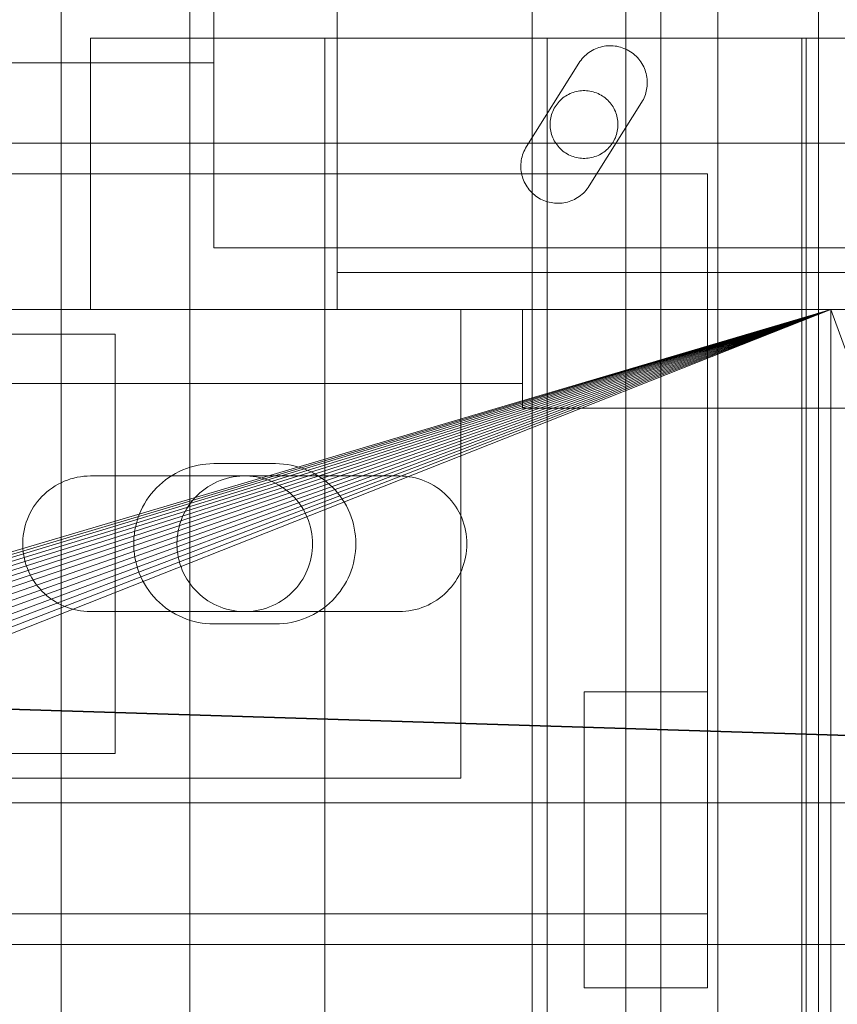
# Model space of a CAD drawing. Header units: millimetres. Extents: x -3490 to 61924, y -72580 to 6847.
# Tile 570 of 656: x 24284 to 24351, y -18266 to -18186. Entities that reach past the tile are written whole.
import ezdxf

# ---------------------------------------------------------------- set-up
doc = ezdxf.new("R2010")
doc.units = ezdxf.units.MM
for name, color, linetype, lineweight in [('superior_briquetadora', 7, 'Continuous', 0), ('superior_C02', 7, 'Continuous', 0), ('superior_C05', 7, 'Continuous', 0)]:
    doc.layers.add(name, color=color, linetype=linetype, lineweight=lineweight)

msp = doc.modelspace()

# ---------------------------------------------------------------- linework, layer by layer
at = {"layer": 'superior_briquetadora'}
for p, q in [((24349.067, -18160), (24349.067, -18396)), ((24290.067, -18188), (24291.234, -18188)), ((24290.067, -18188), (24290.067, -18210)), ((24291.234, -18188), (24294.717, -18188)), ((24294.717, -18188), (24300.465, -18188)), ((24300.465, -18188), (24308.395, -18188)), ((24308.395, -18188), (24318.39, -18188)), ((24309.067, -18430), (24309.067, -18188)), ((24309.959, -18188), (24309.067, -18188)), ((24312.456, -18188), (24309.959, -18188)), ((24316.065, -18188), (24312.456, -18188)), ((24320.07, -18188), (24316.065, -18188)), ((24318.39, -18188), (24330.306, -18188)), ((24323.679, -18188), (24320.07, -18188)), ((24326.176, -18188), (24323.679, -18188)), ((24327.067, -18188), (24326.176, -18188)), ((24327.067, -18430), (24327.067, -18188)), ((24330.306, -18188), (24343.968, -18188)), ((24343.968, -18188), (24359.177, -18188)), ((24347.729, -18430), (24347.729, -18188)), ((24348.621, -18188), (24347.729, -18188)), ((24348.067, -18188), (24348.067, -18430)), ((24349.804, -18188), (24348.067, -18188)), ((24351.118, -18188), (24348.621, -18188)), ((24354.955, -18188), (24349.804, -18188)), ((23870.067, -18210), (24350.067, -18210)), ((23870.067, -18210), (25830.067, -18210)), ((24052.224, -18298.106), (24350.067, -18210)), ((24054.359, -18298.423), (24350.067, -18210)), ((24350.067, -18210), (24056.454, -18298.947)), ((24350.067, -18210), (24058.487, -18299.675)), ((24350.067, -18210), (24060.438, -18300.598)), ((24350.067, -18210), (24062.29, -18301.708)), ((24350.067, -18210), (24064.024, -18302.994)), ((24350.067, -18210), (24065.624, -18304.444)), ((24350.067, -18210), (24067.074, -18306.043)), ((24350.067, -18210), (24068.36, -18307.777)), ((24350.067, -18210), (24069.47, -18309.629)), ((24350.067, -18210), (24070.393, -18311.581)), ((24350.067, -18210), (24071.12, -18313.614)), ((24350.067, -18210), (24071.645, -18315.708)), ((24350.067, -18210), (24071.962, -18317.844)), ((24350.067, -18210), (24072.067, -18320)), ((24350.067, -18210), (24150.067, -18210)), ((24670.067, -18210), (24230.067, -18210)), ((25470.067, -18210), (24230.067, -18210)), ((24350.067, -18210), (24230.067, -18210)), ((25470.067, -18210), (24243.401, -18210)), ((25746.067, -18210), (24243.401, -18210)), ((24290.067, -18210), (24291.234, -18210)), ((24291.234, -18210), (24294.717, -18210)), ((24294.717, -18210), (24300.465, -18210)), ((24300.465, -18210), (24308.395, -18210)), ((24308.395, -18210), (24318.39, -18210)), ((24318.39, -18210), (24330.306, -18210)), ((24330.306, -18210), (24343.968, -18210)), ((24343.968, -18210), (24359.177, -18210)), ((24350.067, -18210), (24670.067, -18210)), ((24350.067, -18210), (24634.558, -18210)), ((24350.067, -18210), (24632.629, -18210)), ((24350.067, -18210), (24630.964, -18210)), ((24350.067, -18210), (24629.579, -18210)), ((24628.488, -18210), (24350.067, -18210)), ((24350.067, -18210), (24430.067, -18210)), ((24350.067, -18430), (24350.067, -18210)), ((24350.067, -18210), (24430.067, -18430))]:
    msp.add_line(p, q, dxfattribs=at)
at = {"layer": 'superior_C02'}
for p, q in [((24287.683, -17550), (24287.683, -18450)), ((24298.114, -18450), (24298.114, -17550)), ((24325.865, -18450), (24325.865, -17550)), ((24336.296, -17550), (24336.296, -18450)), ((24333.453, -17700), (24333.453, -18300)), ((24340.905, -18300), (24340.905, -17700)), ((24524.933, -18250), (23830.921, -18228.298)), ((23832.7, -18228.298), (24526.711, -18250)), ((24634.01, -18250), (15575.415, -18250)), ((15576.913, -18250), (24635.508, -18250))]:
    msp.add_line(p, q, dxfattribs=at)
at = {"layer": 'superior_C05'}
for p, q in [((24300.067, -18205), (24300.067, -17755)), ((24310.067, -18210), (24310.067, -18185)), ((24310.067, -18188), (24310.067, -18185)), ((24310.067, -18188), (24310.067, -18207)), ((24310.067, -18188), (26690.067, -18188)), ((24310.067, -18188), (24310.067, -18205)), ((24330.983, -18188.866), (24330.848, -18188.929)), ((24331.121, -18188.809), (24330.983, -18188.866)), ((24331.261, -18188.759), (24331.121, -18188.809)), ((24331.404, -18188.717), (24331.261, -18188.759)), ((24331.548, -18188.681), (24331.404, -18188.717)), ((24331.694, -18188.653), (24331.548, -18188.681)), ((24331.842, -18188.632), (24331.694, -18188.653)), ((24331.99, -18188.618), (24331.842, -18188.632)), ((24332.139, -18188.612), (24331.99, -18188.618)), ((24332.288, -18188.613), (24332.139, -18188.612)), ((24332.437, -18188.621), (24332.288, -18188.613)), ((24332.585, -18188.637), (24332.437, -18188.621)), ((24332.732, -18188.66), (24332.585, -18188.637)), ((24332.878, -18188.69), (24332.732, -18188.66)), ((24333.022, -18188.728), (24332.878, -18188.69)), ((24333.164, -18188.773), (24333.022, -18188.728)), ((24333.303, -18188.824), (24333.164, -18188.773)), ((24333.44, -18188.883), (24333.303, -18188.824)), ((24329.915, -18189.658), (24329.821, -18189.773)), ((24330.015, -18189.547), (24329.915, -18189.658)), ((24330.12, -18189.442), (24330.015, -18189.547)), ((24330.23, -18189.342), (24330.12, -18189.442)), ((24330.345, -18189.247), (24330.23, -18189.342)), ((24330.465, -18189.158), (24330.345, -18189.247)), ((24330.589, -18189.076), (24330.465, -18189.158)), ((24330.717, -18188.999), (24330.589, -18189.076)), ((24330.848, -18188.929), (24330.717, -18188.999)), ((24333.574, -18188.948), (24333.44, -18188.883)), ((24333.705, -18189.02), (24333.574, -18188.948)), ((24333.831, -18189.098), (24333.705, -18189.02)), ((24333.954, -18189.183), (24333.831, -18189.098)), ((24334.072, -18189.273), (24333.954, -18189.183)), ((24334.186, -18189.369), (24334.072, -18189.273)), ((24334.295, -18189.471), (24334.186, -18189.369)), ((24334.398, -18189.578), (24334.295, -18189.471)), ((24334.497, -18189.69), (24334.398, -18189.578)), ((24284.587, -18190), (24283.026, -18190)), ((24284.076, -18190), (24285.861, -18190)), ((24286.063, -18190), (24284.587, -18190)), ((24285.861, -18190), (24287.557, -18190)), ((24287.449, -18190), (24286.063, -18190)), ((24288.742, -18190), (24287.449, -18190)), ((24287.557, -18190), (24289.159, -18190)), ((24289.939, -18190), (24288.742, -18190)), ((24289.159, -18190), (24290.664, -18190)), ((24291.037, -18190), (24289.939, -18190)), ((24290.664, -18190), (24292.069, -18190)), ((24292.033, -18190), (24291.037, -18190)), ((24292.925, -18190), (24292.033, -18190)), ((24292.069, -18190), (24293.369, -18190)), ((24293.71, -18190), (24292.925, -18190)), ((24293.369, -18190), (24294.561, -18190)), ((24294.387, -18190), (24293.71, -18190)), ((24294.953, -18190), (24294.387, -18190)), ((24294.561, -18190), (24295.643, -18190)), ((24295.408, -18190), (24294.953, -18190)), ((24295.75, -18190), (24295.408, -18190)), ((24295.643, -18190), (24296.611, -18190)), ((24295.979, -18190), (24295.75, -18190)), ((24296.093, -18190), (24295.979, -18190)), ((24296.611, -18190), (24297.464, -18190)), ((24297.464, -18190), (24298.199, -18190)), ((24298.199, -18190), (24298.814, -18190)), ((24298.814, -18190), (24299.308, -18190)), ((24299.308, -18190), (24299.679, -18190)), ((24299.679, -18190), (24299.928, -18190)), ((24299.928, -18190), (24300.052, -18190)), ((24325.401, -18196.795), (24329.651, -18190.017)), ((24329.651, -18190.017), (24329.733, -18189.893)), ((24329.821, -18189.773), (24329.733, -18189.893)), ((24334.589, -18189.807), (24334.497, -18189.69)), ((24334.676, -18189.928), (24334.589, -18189.807)), ((24334.756, -18190.053), (24334.676, -18189.928)), ((24334.83, -18190.182), (24334.756, -18190.053)), ((24334.898, -18190.315), (24334.83, -18190.182)), ((24334.959, -18190.451), (24334.898, -18190.315)), ((24335.013, -18190.589), (24334.959, -18190.451)), ((24335.06, -18190.731), (24335.013, -18190.589)), ((24335.1, -18190.874), (24335.06, -18190.731)), ((24335.133, -18191.019), (24335.1, -18190.874)), ((24335.159, -18191.166), (24335.133, -18191.019)), ((24335.178, -18191.314), (24335.159, -18191.166)), ((24335.14, -18192.168), (24335.163, -18192.03)), ((24335.163, -18192.03), (24335.179, -18191.891)), ((24335.189, -18191.462), (24335.178, -18191.314)), ((24335.179, -18191.891), (24335.189, -18191.751)), ((24335.192, -18191.611), (24335.189, -18191.462)), ((24335.192, -18191.611), (24335.189, -18191.751)), ((24328.353, -18192.85), (24328.248, -18192.938)), ((24328.462, -18192.767), (24328.353, -18192.85)), ((24328.575, -18192.69), (24328.462, -18192.767)), ((24328.692, -18192.618), (24328.575, -18192.69)), ((24328.813, -18192.553), (24328.692, -18192.618)), ((24328.936, -18192.493), (24328.813, -18192.553)), ((24329.063, -18192.44), (24328.936, -18192.493)), ((24329.192, -18192.393), (24329.063, -18192.44)), ((24329.323, -18192.353), (24329.192, -18192.393)), ((24329.456, -18192.319), (24329.323, -18192.353)), ((24329.59, -18192.292), (24329.456, -18192.319)), ((24329.726, -18192.271), (24329.59, -18192.292)), ((24329.862, -18192.258), (24329.726, -18192.271)), ((24329.999, -18192.251), (24329.862, -18192.258)), ((24330.136, -18192.251), (24329.999, -18192.251)), ((24330.273, -18192.258), (24330.136, -18192.251)), ((24330.409, -18192.271), (24330.273, -18192.258)), ((24330.545, -18192.292), (24330.409, -18192.271)), ((24330.679, -18192.319), (24330.545, -18192.292)), ((24330.812, -18192.353), (24330.679, -18192.319)), ((24330.943, -18192.393), (24330.812, -18192.353)), ((24331.072, -18192.44), (24330.943, -18192.393)), ((24331.199, -18192.493), (24331.072, -18192.44)), ((24331.322, -18192.553), (24331.199, -18192.493)), ((24331.442, -18192.618), (24331.322, -18192.553)), ((24331.559, -18192.69), (24331.442, -18192.618)), ((24331.673, -18192.767), (24331.559, -18192.69)), ((24331.782, -18192.85), (24331.673, -18192.767)), ((24331.887, -18192.938), (24331.782, -18192.85)), ((24334.872, -18192.961), (24334.932, -18192.835)), ((24334.932, -18192.835), (24334.986, -18192.705)), ((24334.986, -18192.705), (24335.034, -18192.574)), ((24335.034, -18192.574), (24335.076, -18192.44)), ((24335.076, -18192.44), (24335.111, -18192.305)), ((24335.111, -18192.305), (24335.14, -18192.168)), ((24327.721, -18193.566), (24327.652, -18193.685)), ((24327.795, -18193.451), (24327.721, -18193.566)), ((24327.875, -18193.34), (24327.795, -18193.451)), ((24327.961, -18193.232), (24327.875, -18193.34)), ((24328.052, -18193.13), (24327.961, -18193.232)), ((24328.147, -18193.031), (24328.052, -18193.13)), ((24328.248, -18192.938), (24328.147, -18193.031)), ((24330.484, -18199.983), (24334.734, -18193.205)), ((24331.988, -18193.031), (24331.887, -18192.938)), ((24332.083, -18193.13), (24331.988, -18193.031)), ((24332.174, -18193.232), (24332.083, -18193.13)), ((24332.26, -18193.34), (24332.174, -18193.232)), ((24332.34, -18193.451), (24332.26, -18193.34)), ((24332.414, -18193.566), (24332.34, -18193.451)), ((24332.483, -18193.685), (24332.414, -18193.566)), ((24334.734, -18193.205), (24334.806, -18193.085)), ((24334.806, -18193.085), (24334.872, -18192.961)), ((24327.372, -18194.455), (24327.348, -18194.59)), ((24327.403, -18194.321), (24327.372, -18194.455)), ((24327.44, -18194.189), (24327.403, -18194.321)), ((24327.483, -18194.059), (24327.44, -18194.189)), ((24327.533, -18193.932), (24327.483, -18194.059)), ((24327.59, -18193.807), (24327.533, -18193.932)), ((24327.652, -18193.685), (24327.59, -18193.807)), ((24332.545, -18193.807), (24332.483, -18193.685)), ((24332.602, -18193.932), (24332.545, -18193.807)), ((24332.652, -18194.059), (24332.602, -18193.932)), ((24332.695, -18194.189), (24332.652, -18194.059)), ((24332.732, -18194.321), (24332.695, -18194.189)), ((24332.763, -18194.455), (24332.732, -18194.321)), ((24332.787, -18194.59), (24332.763, -18194.455)), ((24327.321, -18194.863), (24327.317, -18195)), ((24327.317, -18195), (24327.321, -18195.137)), ((24327.331, -18194.726), (24327.321, -18194.863)), ((24327.321, -18195.137), (24327.331, -18195.274)), ((24327.348, -18194.59), (24327.331, -18194.726)), ((24332.804, -18194.726), (24332.787, -18194.59)), ((24332.814, -18194.863), (24332.804, -18194.726)), ((24332.804, -18195.274), (24332.814, -18195.137)), ((24332.817, -18195), (24332.814, -18194.863)), ((24332.817, -18195), (24332.814, -18195.137)), ((24327.331, -18195.274), (24327.348, -18195.41)), ((24327.348, -18195.41), (24327.372, -18195.545)), ((24327.372, -18195.545), (24327.403, -18195.679)), ((24327.403, -18195.679), (24327.44, -18195.811)), ((24327.44, -18195.811), (24327.483, -18195.941)), ((24327.483, -18195.941), (24327.533, -18196.068)), ((24332.602, -18196.068), (24332.652, -18195.941)), ((24332.652, -18195.941), (24332.695, -18195.811)), ((24332.695, -18195.811), (24332.732, -18195.679)), ((24332.732, -18195.679), (24332.763, -18195.545)), ((24332.763, -18195.545), (24332.787, -18195.41)), ((24332.787, -18195.41), (24332.804, -18195.274)), ((24135.067, -18196.5), (24365.067, -18196.5)), ((24325.401, -18196.795), (24325.325, -18196.924)), ((24327.533, -18196.068), (24327.59, -18196.193)), ((24327.59, -18196.193), (24327.652, -18196.315)), ((24327.652, -18196.315), (24327.721, -18196.434)), ((24327.721, -18196.434), (24327.795, -18196.549)), ((24327.795, -18196.549), (24327.875, -18196.66)), ((24327.875, -18196.66), (24327.961, -18196.768)), ((24327.961, -18196.768), (24328.052, -18196.87)), ((24332.083, -18196.87), (24332.174, -18196.768)), ((24332.174, -18196.768), (24332.26, -18196.66)), ((24332.26, -18196.66), (24332.34, -18196.549)), ((24332.34, -18196.549), (24332.414, -18196.434)), ((24332.414, -18196.434), (24332.483, -18196.315)), ((24332.483, -18196.315), (24332.545, -18196.193)), ((24332.545, -18196.193), (24332.602, -18196.068)), ((24325.044, -18197.615), (24325.009, -18197.761)), ((24325.086, -18197.472), (24325.044, -18197.615)), ((24325.135, -18197.33), (24325.086, -18197.472)), ((24325.192, -18197.192), (24325.135, -18197.33)), ((24325.255, -18197.056), (24325.192, -18197.192)), ((24325.325, -18196.924), (24325.255, -18197.056)), ((24328.052, -18196.87), (24328.147, -18196.969)), ((24328.147, -18196.969), (24328.248, -18197.062)), ((24328.248, -18197.062), (24328.353, -18197.15)), ((24328.353, -18197.15), (24328.462, -18197.233)), ((24328.462, -18197.233), (24328.575, -18197.31)), ((24328.575, -18197.31), (24328.692, -18197.382)), ((24328.692, -18197.382), (24328.813, -18197.447)), ((24328.813, -18197.447), (24328.936, -18197.507)), ((24328.936, -18197.507), (24329.063, -18197.56)), ((24329.063, -18197.56), (24329.192, -18197.607)), ((24329.192, -18197.607), (24329.323, -18197.647)), ((24329.323, -18197.647), (24329.456, -18197.681)), ((24330.679, -18197.681), (24330.812, -18197.647)), ((24330.812, -18197.647), (24330.943, -18197.607)), ((24330.943, -18197.607), (24331.072, -18197.56)), ((24331.072, -18197.56), (24331.199, -18197.507)), ((24331.199, -18197.507), (24331.322, -18197.447)), ((24331.322, -18197.447), (24331.442, -18197.382)), ((24331.442, -18197.382), (24331.559, -18197.31)), ((24331.559, -18197.31), (24331.673, -18197.233)), ((24331.673, -18197.233), (24331.782, -18197.15)), ((24331.782, -18197.15), (24331.887, -18197.062)), ((24331.887, -18197.062), (24331.988, -18196.969)), ((24331.988, -18196.969), (24332.083, -18196.87)), ((24324.948, -18198.205), (24324.943, -18198.354)), ((24324.943, -18198.354), (24324.945, -18198.504)), ((24324.961, -18198.056), (24324.948, -18198.205)), ((24324.981, -18197.908), (24324.961, -18198.056)), ((24325.009, -18197.761), (24324.981, -18197.908)), ((24329.456, -18197.681), (24329.59, -18197.708)), ((24329.59, -18197.708), (24329.726, -18197.729)), ((24329.726, -18197.729), (24329.862, -18197.742)), ((24329.862, -18197.742), (24329.999, -18197.749)), ((24329.999, -18197.749), (24330.136, -18197.749)), ((24330.136, -18197.749), (24330.273, -18197.742)), ((24330.273, -18197.742), (24330.409, -18197.729)), ((24330.409, -18197.729), (24330.545, -18197.708)), ((24330.545, -18197.708), (24330.679, -18197.681)), ((24160.067, -18199), (24340.067, -18199)), ((24324.945, -18198.504), (24324.954, -18198.653)), ((24324.954, -18198.653), (24324.971, -18198.802)), ((24324.971, -18198.802), (24324.995, -18198.949)), ((24324.995, -18198.949), (24325.027, -18199.096)), ((24325.027, -18199.096), (24325.066, -18199.24)), ((24325.066, -18199.24), (24325.112, -18199.382)), ((24340.067, -18199), (24340.067, -18259)), ((24325.112, -18199.382), (24325.165, -18199.522)), ((24325.165, -18199.522), (24325.225, -18199.659)), ((24325.225, -18199.659), (24325.292, -18199.793)), ((24325.292, -18199.793), (24325.365, -18199.924)), ((24325.365, -18199.924), (24325.445, -18200.05)), ((24330.402, -18200.107), (24330.484, -18199.983)), ((24325.445, -18200.05), (24325.53, -18200.173)), ((24325.53, -18200.173), (24325.622, -18200.291)), ((24325.622, -18200.291), (24325.72, -18200.404)), ((24325.72, -18200.404), (24325.823, -18200.512)), ((24325.823, -18200.512), (24325.932, -18200.615)), ((24325.932, -18200.615), (24326.045, -18200.713)), ((24326.045, -18200.713), (24326.163, -18200.804)), ((24326.163, -18200.804), (24326.286, -18200.89)), ((24329.541, -18200.928), (24329.666, -18200.845)), ((24329.666, -18200.845), (24329.786, -18200.756)), ((24329.786, -18200.756), (24329.902, -18200.661)), ((24329.902, -18200.661), (24330.012, -18200.56)), ((24330.012, -18200.56), (24330.118, -18200.455)), ((24330.118, -18200.455), (24330.218, -18200.344)), ((24330.218, -18200.344), (24330.313, -18200.228)), ((24330.313, -18200.228), (24330.402, -18200.107)), ((24326.286, -18200.89), (24326.413, -18200.969)), ((24326.413, -18200.969), (24326.543, -18201.043)), ((24326.543, -18201.043), (24326.677, -18201.109)), ((24326.677, -18201.109), (24326.814, -18201.169)), ((24326.814, -18201.169), (24326.954, -18201.221)), ((24326.954, -18201.221), (24327.097, -18201.267)), ((24327.097, -18201.267), (24327.241, -18201.306)), ((24327.241, -18201.306), (24327.388, -18201.337)), ((24327.388, -18201.337), (24327.535, -18201.361)), ((24327.535, -18201.361), (24327.684, -18201.378)), ((24327.684, -18201.378), (24327.833, -18201.387)), ((24327.833, -18201.387), (24327.983, -18201.389)), ((24327.983, -18201.389), (24328.132, -18201.383)), ((24328.132, -18201.383), (24328.281, -18201.37)), ((24328.281, -18201.37), (24328.429, -18201.349)), ((24328.429, -18201.349), (24328.576, -18201.321)), ((24328.576, -18201.321), (24328.722, -18201.286)), ((24328.722, -18201.286), (24328.865, -18201.243)), ((24328.865, -18201.243), (24329.006, -18201.194)), ((24329.006, -18201.194), (24329.145, -18201.137)), ((24329.145, -18201.137), (24329.28, -18201.074)), ((24329.28, -18201.074), (24329.412, -18201.004)), ((24329.412, -18201.004), (24329.541, -18200.928)), ((24300.067, -18205), (26700.067, -18205)), ((24300.067, -18205), (24899.317, -18205)), ((24310.067, -18205), (26690.067, -18205)), ((24310.067, -18207), (26690.067, -18207)), ((24180.067, -18210), (24320.067, -18210)), ((24250.067, -18210), (24325.067, -18210)), ((24310.067, -18210), (26690.067, -18210)), ((24320.067, -18248), (24320.067, -18210)), ((24325.067, -18218), (24325.067, -18210)), ((24325.067, -18210), (24385.067, -18210)), ((24325.067, -18210), (24325.067, -18216)), ((24271.971, -18212), (24292.067, -18212)), ((24292.067, -18212), (24280.067, -18212)), ((24292.067, -18212), (24292.067, -18246)), ((24250.067, -18216), (24325.067, -18216)), ((24325.067, -18218), (24385.067, -18218)), ((24297.247, -18223.144), (24296.959, -18223.292)), ((24297.543, -18223.01), (24297.247, -18223.144)), ((24297.844, -18222.892), (24297.543, -18223.01)), ((24298.152, -18222.789), (24297.844, -18222.892)), ((24298.464, -18222.701), (24298.152, -18222.789)), ((24298.78, -18222.629), (24298.464, -18222.701)), ((24299.099, -18222.573), (24298.78, -18222.629)), ((24299.42, -18222.532), (24299.099, -18222.573)), ((24299.743, -18222.508), (24299.42, -18222.532)), ((24300.067, -18222.5), (24299.743, -18222.508)), ((24300.067, -18222.5), (24305.067, -18222.5)), ((24305.067, -18222.5), (24305.386, -18222.508)), ((24305.705, -18222.531), (24305.386, -18222.508)), ((24306.021, -18222.57), (24305.705, -18222.531)), ((24306.336, -18222.625), (24306.021, -18222.57)), ((24306.647, -18222.695), (24306.336, -18222.625)), ((24306.954, -18222.78), (24306.647, -18222.695)), ((24307.257, -18222.88), (24306.954, -18222.78)), ((24307.555, -18222.995), (24307.257, -18222.88)), ((24307.847, -18223.124), (24307.555, -18222.995)), ((24308.132, -18223.268), (24307.847, -18223.124)), ((24287.681, -18224.045), (24287.931, -18223.932)), ((24287.931, -18223.932), (24288.186, -18223.832)), ((24288.186, -18223.832), (24288.446, -18223.744)), ((24288.446, -18223.744), (24288.71, -18223.67)), ((24288.71, -18223.67), (24288.978, -18223.609)), ((24288.978, -18223.609), (24289.248, -18223.561)), ((24289.248, -18223.561), (24289.52, -18223.527)), ((24289.52, -18223.527), (24289.793, -18223.507)), ((24289.793, -18223.507), (24290.067, -18223.5)), ((24290.067, -18223.5), (24315.067, -18223.5)), ((24296.143, -18223.819), (24295.889, -18224.021)), ((24296.406, -18223.629), (24296.143, -18223.819)), ((24296.678, -18223.454), (24296.406, -18223.629)), ((24296.959, -18223.292), (24296.678, -18223.454)), ((24300.058, -18224.106), (24300.305, -18223.987)), ((24300.305, -18223.987), (24300.558, -18223.88)), ((24300.558, -18223.88), (24300.816, -18223.786)), ((24300.816, -18223.786), (24301.078, -18223.706)), ((24301.078, -18223.706), (24301.344, -18223.638)), ((24301.344, -18223.638), (24301.612, -18223.584)), ((24301.612, -18223.584), (24301.884, -18223.543)), ((24301.884, -18223.543), (24302.156, -18223.515)), ((24302.156, -18223.515), (24302.43, -18223.502)), ((24302.43, -18223.502), (24302.705, -18223.502)), ((24302.705, -18223.502), (24302.979, -18223.515)), ((24302.979, -18223.515), (24303.251, -18223.543)), ((24303.251, -18223.543), (24303.523, -18223.584)), ((24303.523, -18223.584), (24303.791, -18223.638)), ((24303.791, -18223.638), (24304.057, -18223.706)), ((24304.057, -18223.706), (24304.319, -18223.786)), ((24304.319, -18223.786), (24304.577, -18223.88)), ((24304.577, -18223.88), (24304.83, -18223.987)), ((24304.83, -18223.987), (24305.077, -18224.106)), ((24308.409, -18223.425), (24308.132, -18223.268)), ((24308.679, -18223.595), (24308.409, -18223.425)), ((24308.94, -18223.779), (24308.679, -18223.595)), ((24309.191, -18223.975), (24308.94, -18223.779)), ((24309.433, -18224.184), (24309.191, -18223.975)), ((24315.067, -18223.5), (24315.337, -18223.507)), ((24315.337, -18223.507), (24315.607, -18223.526)), ((24315.607, -18223.526), (24315.875, -18223.56)), ((24315.875, -18223.56), (24316.14, -18223.606)), ((24316.14, -18223.606), (24316.404, -18223.665)), ((24316.404, -18223.665), (24316.664, -18223.737)), ((24316.664, -18223.737), (24316.92, -18223.822)), ((24316.92, -18223.822), (24317.172, -18223.919)), ((24317.172, -18223.919), (24317.419, -18224.028)), ((24286.327, -18224.968), (24286.532, -18224.787)), ((24286.532, -18224.787), (24286.747, -18224.616)), ((24286.747, -18224.616), (24286.969, -18224.456)), ((24286.969, -18224.456), (24287.2, -18224.307)), ((24287.2, -18224.307), (24287.437, -18224.17)), ((24287.437, -18224.17), (24287.681, -18224.045)), ((24295.194, -18224.699), (24294.986, -18224.947)), ((24295.414, -18224.461), (24295.194, -18224.699)), ((24295.646, -18224.235), (24295.414, -18224.461)), ((24295.889, -18224.021), (24295.646, -18224.235)), ((24298.928, -18224.876), (24299.138, -18224.7)), ((24299.138, -18224.7), (24299.357, -18224.534)), ((24299.357, -18224.534), (24299.583, -18224.38)), ((24299.583, -18224.38), (24299.817, -18224.237)), ((24299.817, -18224.237), (24300.058, -18224.106)), ((24305.077, -18224.106), (24305.317, -18224.237)), ((24305.317, -18224.237), (24305.551, -18224.38)), ((24305.551, -18224.38), (24305.778, -18224.534)), ((24305.778, -18224.534), (24305.997, -18224.7)), ((24305.997, -18224.7), (24306.207, -18224.876)), ((24309.664, -18224.404), (24309.433, -18224.184)), ((24309.884, -18224.635), (24309.664, -18224.404)), ((24310.092, -18224.876), (24309.884, -18224.635)), ((24317.419, -18224.028), (24317.66, -18224.149)), ((24317.66, -18224.149), (24317.895, -18224.282)), ((24317.895, -18224.282), (24318.123, -18224.427)), ((24318.123, -18224.427), (24318.344, -18224.582)), ((24318.344, -18224.582), (24318.557, -18224.748)), ((24318.557, -18224.748), (24318.761, -18224.925)), ((24285.602, -18225.789), (24285.767, -18225.571)), ((24285.767, -18225.571), (24285.944, -18225.361)), ((24285.944, -18225.361), (24286.13, -18225.16)), ((24286.13, -18225.16), (24286.327, -18224.968)), ((24294.607, -18225.473), (24294.438, -18225.75)), ((24294.79, -18225.206), (24294.607, -18225.473)), ((24294.986, -18224.947), (24294.79, -18225.206)), ((24298.183, -18225.679), (24298.354, -18225.465)), ((24298.354, -18225.465), (24298.536, -18225.259)), ((24298.536, -18225.259), (24298.727, -18225.063)), ((24298.727, -18225.063), (24298.928, -18224.876)), ((24306.207, -18224.876), (24306.408, -18225.063)), ((24306.408, -18225.063), (24306.599, -18225.259)), ((24306.599, -18225.259), (24306.781, -18225.465)), ((24306.781, -18225.465), (24306.952, -18225.679)), ((24310.288, -18225.128), (24310.092, -18224.876)), ((24310.472, -18225.389), (24310.288, -18225.128)), ((24310.643, -18225.658), (24310.472, -18225.389)), ((24318.761, -18224.925), (24318.957, -18225.111)), ((24318.957, -18225.111), (24319.143, -18225.306)), ((24319.143, -18225.306), (24319.319, -18225.511)), ((24319.319, -18225.511), (24319.485, -18225.724)), ((24285.173, -18226.491), (24285.304, -18226.25)), ((24285.304, -18226.25), (24285.447, -18226.016)), ((24285.447, -18226.016), (24285.602, -18225.789)), ((24294.143, -18226.327), (24294.017, -18226.625)), ((24294.283, -18226.035), (24294.143, -18226.327)), ((24294.438, -18225.75), (24294.283, -18226.035)), ((24297.612, -18226.614), (24297.737, -18226.37)), ((24297.737, -18226.37), (24297.874, -18226.132)), ((24297.874, -18226.132), (24298.023, -18225.902)), ((24298.023, -18225.902), (24298.183, -18225.679)), ((24306.952, -18225.679), (24307.112, -18225.902)), ((24307.112, -18225.902), (24307.261, -18226.132)), ((24307.261, -18226.132), (24307.398, -18226.37)), ((24307.398, -18226.37), (24307.523, -18226.614)), ((24310.8, -18225.936), (24310.643, -18225.658)), ((24310.943, -18226.221), (24310.8, -18225.936)), ((24311.073, -18226.513), (24310.943, -18226.221)), ((24319.485, -18225.724), (24319.641, -18225.944)), ((24319.641, -18225.944), (24319.785, -18226.172)), ((24319.785, -18226.172), (24319.918, -18226.407)), ((24284.854, -18227.248), (24284.948, -18226.991)), ((24284.948, -18226.991), (24285.054, -18226.738)), ((24285.054, -18226.738), (24285.173, -18226.491)), ((24293.906, -18226.93), (24293.81, -18227.24)), ((24294.017, -18226.625), (24293.906, -18226.93)), ((24297.312, -18227.379), (24297.399, -18227.119)), ((24297.399, -18227.119), (24297.499, -18226.864)), ((24297.499, -18226.864), (24297.612, -18226.614)), ((24307.523, -18226.614), (24307.636, -18226.864)), ((24307.636, -18226.864), (24307.736, -18227.119)), ((24307.736, -18227.119), (24307.823, -18227.379)), ((24311.188, -18226.81), (24311.073, -18226.513)), ((24311.288, -18227.113), (24311.188, -18226.81)), ((24311.373, -18227.421), (24311.288, -18227.113)), ((24319.918, -18226.407), (24320.039, -18226.648)), ((24320.039, -18226.648), (24320.149, -18226.895)), ((24320.149, -18226.895), (24320.246, -18227.147)), ((24320.246, -18227.147), (24320.331, -18227.403)), ((24284.651, -18228.045), (24284.705, -18227.776)), ((24284.705, -18227.776), (24284.773, -18227.51)), ((24284.773, -18227.51), (24284.854, -18227.248)), ((24293.666, -18227.871), (24293.618, -18228.192)), ((24293.73, -18227.554), (24293.666, -18227.871)), ((24293.81, -18227.24), (24293.73, -18227.554)), ((24297.129, -18228.18), (24297.177, -18227.91)), ((24297.177, -18227.91), (24297.238, -18227.643)), ((24297.238, -18227.643), (24297.312, -18227.379)), ((24307.823, -18227.379), (24307.897, -18227.643)), ((24307.897, -18227.643), (24307.958, -18227.91)), ((24307.958, -18227.91), (24308.006, -18228.18)), ((24311.443, -18227.732), (24311.373, -18227.421)), ((24311.497, -18228.046), (24311.443, -18227.732)), ((24320.331, -18227.403), (24320.403, -18227.664)), ((24320.403, -18227.664), (24320.462, -18227.927)), ((24320.462, -18227.927), (24320.508, -18228.193)), ((24284.569, -18228.863), (24284.583, -18228.589)), ((24284.583, -18228.589), (24284.61, -18228.316)), ((24284.61, -18228.316), (24284.651, -18228.045)), ((24293.586, -18228.514), (24293.57, -18228.838)), ((24293.618, -18228.192), (24293.586, -18228.514)), ((24297.067, -18229), (24297.074, -18228.726)), ((24297.074, -18228.726), (24297.095, -18228.452)), ((24297.095, -18228.452), (24297.129, -18228.18)), ((24308.006, -18228.18), (24308.04, -18228.452)), ((24308.04, -18228.452), (24308.061, -18228.726)), ((24308.067, -18229), (24308.061, -18228.726)), ((24311.536, -18228.363), (24311.497, -18228.046)), ((24311.56, -18228.681), (24311.536, -18228.363)), ((24311.567, -18229), (24311.56, -18228.681)), ((24320.508, -18228.193), (24320.541, -18228.461)), ((24320.541, -18228.461), (24320.561, -18228.73)), ((24320.567, -18229), (24320.561, -18228.73)), ((24284.569, -18229.137), (24284.569, -18228.863)), ((24284.583, -18229.411), (24284.569, -18229.137)), ((24284.61, -18229.684), (24284.583, -18229.411)), ((24293.57, -18228.838), (24293.57, -18229.162)), ((24293.57, -18229.162), (24293.586, -18229.486)), ((24293.586, -18229.486), (24293.618, -18229.808)), ((24297.074, -18229.274), (24297.067, -18229)), ((24297.095, -18229.548), (24297.074, -18229.274)), ((24297.129, -18229.82), (24297.095, -18229.548)), ((24308.04, -18229.548), (24308.006, -18229.82)), ((24308.061, -18229.274), (24308.04, -18229.548)), ((24308.067, -18229), (24308.061, -18229.274)), ((24311.536, -18229.637), (24311.56, -18229.319)), ((24311.56, -18229.319), (24311.567, -18229)), ((24320.541, -18229.539), (24320.508, -18229.807)), ((24320.561, -18229.27), (24320.541, -18229.539)), ((24320.567, -18229), (24320.561, -18229.27)), ((24284.651, -18229.955), (24284.61, -18229.684)), ((24284.705, -18230.224), (24284.651, -18229.955)), ((24284.773, -18230.49), (24284.705, -18230.224)), ((24293.618, -18229.808), (24293.666, -18230.129)), ((24293.666, -18230.129), (24293.73, -18230.446)), ((24297.177, -18230.09), (24297.129, -18229.82)), ((24297.238, -18230.357), (24297.177, -18230.09)), ((24297.312, -18230.621), (24297.238, -18230.357)), ((24307.897, -18230.357), (24307.823, -18230.621)), ((24307.958, -18230.09), (24307.897, -18230.357)), ((24308.006, -18229.82), (24307.958, -18230.09)), ((24311.373, -18230.579), (24311.443, -18230.268)), ((24311.443, -18230.268), (24311.497, -18229.954)), ((24311.497, -18229.954), (24311.536, -18229.637)), ((24320.403, -18230.336), (24320.331, -18230.597)), ((24320.462, -18230.073), (24320.403, -18230.336)), ((24320.508, -18229.807), (24320.462, -18230.073)), ((24284.854, -18230.752), (24284.773, -18230.49)), ((24284.948, -18231.009), (24284.854, -18230.752)), ((24285.054, -18231.262), (24284.948, -18231.009)), ((24293.73, -18230.446), (24293.81, -18230.76)), ((24293.81, -18230.76), (24293.906, -18231.07)), ((24293.906, -18231.07), (24294.017, -18231.375)), ((24297.399, -18230.881), (24297.312, -18230.621)), ((24297.499, -18231.136), (24297.399, -18230.881)), ((24297.612, -18231.386), (24297.499, -18231.136)), ((24307.636, -18231.136), (24307.523, -18231.386)), ((24307.736, -18230.881), (24307.636, -18231.136)), ((24307.823, -18230.621), (24307.736, -18230.881)), ((24311.188, -18231.19), (24311.288, -18230.887)), ((24311.288, -18230.887), (24311.373, -18230.579)), ((24320.149, -18231.105), (24320.039, -18231.352)), ((24320.246, -18230.853), (24320.149, -18231.105)), ((24320.331, -18230.597), (24320.246, -18230.853)), ((24285.173, -18231.509), (24285.054, -18231.262)), ((24285.304, -18231.75), (24285.173, -18231.509)), ((24285.447, -18231.984), (24285.304, -18231.75)), ((24285.602, -18232.211), (24285.447, -18231.984)), ((24294.017, -18231.375), (24294.143, -18231.673)), ((24294.143, -18231.673), (24294.283, -18231.965)), ((24294.283, -18231.965), (24294.438, -18232.25)), ((24297.737, -18231.63), (24297.612, -18231.386)), ((24297.874, -18231.868), (24297.737, -18231.63)), ((24298.023, -18232.098), (24297.874, -18231.868)), ((24307.261, -18231.868), (24307.112, -18232.098)), ((24307.398, -18231.63), (24307.261, -18231.868)), ((24307.523, -18231.386), (24307.398, -18231.63)), ((24310.8, -18232.064), (24310.943, -18231.779)), ((24310.943, -18231.779), (24311.073, -18231.487)), ((24311.073, -18231.487), (24311.188, -18231.19)), ((24319.785, -18231.828), (24319.641, -18232.056)), ((24319.918, -18231.593), (24319.785, -18231.828)), ((24320.039, -18231.352), (24319.918, -18231.593)), ((24285.767, -18232.429), (24285.602, -18232.211)), ((24285.944, -18232.639), (24285.767, -18232.429)), ((24286.13, -18232.84), (24285.944, -18232.639)), ((24294.438, -18232.25), (24294.607, -18232.527)), ((24294.607, -18232.527), (24294.79, -18232.794)), ((24298.183, -18232.321), (24298.023, -18232.098)), ((24298.354, -18232.535), (24298.183, -18232.321)), ((24298.536, -18232.741), (24298.354, -18232.535)), ((24298.727, -18232.937), (24298.536, -18232.741)), ((24306.599, -18232.741), (24306.408, -18232.937)), ((24306.781, -18232.535), (24306.599, -18232.741)), ((24306.952, -18232.321), (24306.781, -18232.535)), ((24307.112, -18232.098), (24306.952, -18232.321)), ((24310.288, -18232.872), (24310.472, -18232.611)), ((24310.472, -18232.611), (24310.643, -18232.342)), ((24310.643, -18232.342), (24310.8, -18232.064)), ((24319.143, -18232.694), (24318.957, -18232.889)), ((24319.319, -18232.489), (24319.143, -18232.694)), ((24319.485, -18232.276), (24319.319, -18232.489)), ((24319.641, -18232.056), (24319.485, -18232.276)), ((24286.327, -18233.032), (24286.13, -18232.84)), ((24286.532, -18233.213), (24286.327, -18233.032)), ((24286.747, -18233.384), (24286.532, -18233.213)), ((24286.969, -18233.544), (24286.747, -18233.384)), ((24287.2, -18233.693), (24286.969, -18233.544)), ((24294.79, -18232.794), (24294.986, -18233.053)), ((24294.986, -18233.053), (24295.194, -18233.301)), ((24295.194, -18233.301), (24295.414, -18233.539)), ((24295.414, -18233.539), (24295.646, -18233.765)), ((24298.928, -18233.124), (24298.727, -18232.937)), ((24299.138, -18233.3), (24298.928, -18233.124)), ((24299.357, -18233.466), (24299.138, -18233.3)), ((24299.583, -18233.62), (24299.357, -18233.466)), ((24305.778, -18233.466), (24305.551, -18233.62)), ((24305.997, -18233.3), (24305.778, -18233.466)), ((24306.207, -18233.124), (24305.997, -18233.3)), ((24306.408, -18232.937), (24306.207, -18233.124)), ((24309.664, -18233.596), (24309.884, -18233.365)), ((24309.884, -18233.365), (24310.092, -18233.124)), ((24310.092, -18233.124), (24310.288, -18232.872)), ((24318.123, -18233.573), (24317.895, -18233.718)), ((24318.344, -18233.418), (24318.123, -18233.573)), ((24318.557, -18233.252), (24318.344, -18233.418)), ((24318.761, -18233.075), (24318.557, -18233.252)), ((24318.957, -18232.889), (24318.761, -18233.075)), ((24287.437, -18233.83), (24287.2, -18233.693)), ((24287.681, -18233.955), (24287.437, -18233.83)), ((24287.931, -18234.068), (24287.681, -18233.955)), ((24288.186, -18234.168), (24287.931, -18234.068)), ((24288.446, -18234.256), (24288.186, -18234.168)), ((24288.71, -18234.33), (24288.446, -18234.256)), ((24288.978, -18234.391), (24288.71, -18234.33)), ((24295.646, -18233.765), (24295.889, -18233.979)), ((24295.889, -18233.979), (24296.143, -18234.181)), ((24296.143, -18234.181), (24296.406, -18234.371)), ((24296.406, -18234.371), (24296.678, -18234.546)), ((24299.817, -18233.763), (24299.583, -18233.62)), ((24300.058, -18233.894), (24299.817, -18233.763)), ((24300.305, -18234.013), (24300.058, -18233.894)), ((24300.558, -18234.12), (24300.305, -18234.013)), ((24300.816, -18234.214), (24300.558, -18234.12)), ((24301.078, -18234.294), (24300.816, -18234.214)), ((24301.344, -18234.362), (24301.078, -18234.294)), ((24301.612, -18234.416), (24301.344, -18234.362)), ((24303.791, -18234.362), (24303.523, -18234.416)), ((24304.057, -18234.294), (24303.791, -18234.362)), ((24304.319, -18234.214), (24304.057, -18234.294)), ((24304.577, -18234.12), (24304.319, -18234.214)), ((24304.83, -18234.013), (24304.577, -18234.12)), ((24305.077, -18233.894), (24304.83, -18234.013)), ((24305.317, -18233.763), (24305.077, -18233.894)), ((24305.551, -18233.62), (24305.317, -18233.763)), ((24308.679, -18234.405), (24308.94, -18234.221)), ((24308.94, -18234.221), (24309.191, -18234.025)), ((24309.191, -18234.025), (24309.433, -18233.816)), ((24309.433, -18233.816), (24309.664, -18233.596)), ((24316.404, -18234.335), (24316.14, -18234.394)), ((24316.664, -18234.263), (24316.404, -18234.335)), ((24316.92, -18234.178), (24316.664, -18234.263)), ((24317.172, -18234.081), (24316.92, -18234.178)), ((24317.419, -18233.972), (24317.172, -18234.081)), ((24317.66, -18233.851), (24317.419, -18233.972)), ((24317.895, -18233.718), (24317.66, -18233.851)), ((24289.248, -18234.439), (24288.978, -18234.391)), ((24289.52, -18234.473), (24289.248, -18234.439)), ((24289.793, -18234.493), (24289.52, -18234.473)), ((24290.067, -18234.5), (24289.793, -18234.493)), ((24315.067, -18234.5), (24290.067, -18234.5)), ((24296.678, -18234.546), (24296.959, -18234.708)), ((24296.959, -18234.708), (24297.247, -18234.856)), ((24297.247, -18234.856), (24297.543, -18234.99)), ((24297.543, -18234.99), (24297.844, -18235.108)), ((24297.844, -18235.108), (24298.152, -18235.211)), ((24301.884, -18234.457), (24301.612, -18234.416)), ((24302.156, -18234.485), (24301.884, -18234.457)), ((24302.43, -18234.498), (24302.156, -18234.485)), ((24302.705, -18234.498), (24302.43, -18234.498)), ((24302.979, -18234.485), (24302.705, -18234.498)), ((24303.251, -18234.457), (24302.979, -18234.485)), ((24303.523, -18234.416), (24303.251, -18234.457)), ((24306.954, -18235.22), (24307.257, -18235.12)), ((24307.257, -18235.12), (24307.555, -18235.005)), ((24307.555, -18235.005), (24307.847, -18234.876)), ((24307.847, -18234.876), (24308.132, -18234.732)), ((24308.132, -18234.732), (24308.409, -18234.575)), ((24308.409, -18234.575), (24308.679, -18234.405)), ((24315.337, -18234.493), (24315.067, -18234.5)), ((24315.607, -18234.474), (24315.337, -18234.493)), ((24315.875, -18234.44), (24315.607, -18234.474)), ((24316.14, -18234.394), (24315.875, -18234.44)), ((24298.152, -18235.211), (24298.464, -18235.299)), ((24298.464, -18235.299), (24298.78, -18235.371)), ((24298.78, -18235.371), (24299.099, -18235.427)), ((24299.099, -18235.427), (24299.42, -18235.468)), ((24299.42, -18235.468), (24299.743, -18235.492)), ((24300.067, -18235.5), (24299.743, -18235.492)), ((24305.067, -18235.5), (24300.067, -18235.5)), ((24305.067, -18235.5), (24305.386, -18235.492)), ((24305.386, -18235.492), (24305.705, -18235.469)), ((24305.705, -18235.469), (24306.021, -18235.43)), ((24306.021, -18235.43), (24306.336, -18235.375)), ((24306.336, -18235.375), (24306.647, -18235.305)), ((24306.647, -18235.305), (24306.954, -18235.22)), ((24330.067, -18241), (24330.067, -18265)), ((24330.067, -18241), (24340.067, -18241)), ((24340.067, -18241), (24340.067, -18265)), ((24292.067, -18246), (24271.971, -18246)), ((24292.067, -18246), (24280.067, -18246)), ((24340.067, -18247.017), (24340.067, -18247.002)), ((24340.067, -18247.047), (24340.067, -18247.017)), ((24340.067, -18247.091), (24340.067, -18247.047)), ((24340.067, -18247.15), (24340.067, -18247.091)), ((24340.067, -18247.224), (24340.067, -18247.15)), ((24340.067, -18247.312), (24340.067, -18247.224)), ((24340.067, -18247.415), (24340.067, -18247.312)), ((24340.067, -18247.531), (24340.067, -18247.415)), ((24340.067, -18247.661), (24340.067, -18247.531)), ((24340.067, -18247.804), (24340.067, -18247.661)), ((24340.067, -18247.96), (24340.067, -18247.804)), ((24180.067, -18248), (24320.067, -18248)), ((24340.067, -18248.128), (24340.067, -18247.96)), ((24340.067, -18248.309), (24340.067, -18248.128)), ((24340.067, -18248.501), (24340.067, -18248.309)), ((24340.067, -18248.705), (24340.067, -18248.501)), ((24340.067, -18248.919), (24340.067, -18248.705)), ((24340.067, -18249.143), (24340.067, -18248.919)), ((24340.067, -18249.377), (24340.067, -18249.143)), ((24340.067, -18249.62), (24340.067, -18249.377)), ((24340.067, -18249.871), (24340.067, -18249.62)), ((24340.067, -18250.13), (24340.067, -18249.871)), ((24340.067, -18250.397), (24340.067, -18250.13)), ((24340.067, -18250.669), (24340.067, -18250.397)), ((24340.067, -18250.948), (24340.067, -18250.669)), ((24340.067, -18251.231), (24340.067, -18250.948)), ((24340.067, -18251.519), (24340.067, -18251.231)), ((24340.067, -18251.811), (24340.067, -18251.519)), ((24340.067, -18252.106), (24340.067, -18251.811)), ((24340.067, -18252.403), (24340.067, -18252.106)), ((24340.067, -18252.701), (24340.067, -18252.403)), ((24340.067, -18253), (24340.067, -18252.701)), ((24340.067, -18253), (24340.067, -18253.299)), ((24340.067, -18253.299), (24340.067, -18253.597)), ((24340.067, -18253.597), (24340.067, -18253.894)), ((24340.067, -18253.894), (24340.067, -18254.189)), ((24340.067, -18254.189), (24340.067, -18254.481)), ((24340.067, -18254.481), (24340.067, -18254.769)), ((24340.067, -18254.769), (24340.067, -18255.052)), ((24340.067, -18255.052), (24340.067, -18255.331)), ((24340.067, -18255.331), (24340.067, -18255.603)), ((24340.067, -18255.603), (24340.067, -18255.87)), ((24340.067, -18255.87), (24340.067, -18256.129)), ((24340.067, -18256.129), (24340.067, -18256.38)), ((24340.067, -18256.38), (24340.067, -18256.623)), ((24340.067, -18256.623), (24340.067, -18256.857)), ((24340.067, -18256.857), (24340.067, -18257.081)), ((24340.067, -18257.081), (24340.067, -18257.295)), ((24340.067, -18257.295), (24340.067, -18257.499)), ((24340.067, -18257.499), (24340.067, -18257.691)), ((24340.067, -18257.691), (24340.067, -18257.872)), ((24340.067, -18257.872), (24340.067, -18258.04)), ((24340.067, -18258.04), (24340.067, -18258.196)), ((24340.067, -18258.196), (24340.067, -18258.339)), ((24160.067, -18259), (24340.067, -18259)), ((24340.067, -18258.339), (24340.067, -18258.469)), ((24340.067, -18258.469), (24340.067, -18258.585)), ((24340.067, -18258.585), (24340.067, -18258.688)), ((24340.067, -18258.688), (24340.067, -18258.776)), ((24340.067, -18258.776), (24340.067, -18258.85)), ((24340.067, -18258.85), (24340.067, -18258.909)), ((24340.067, -18258.909), (24340.067, -18258.953)), ((24340.067, -18258.953), (24340.067, -18258.983)), ((24340.067, -18258.983), (24340.067, -18258.998)), ((24135.067, -18261.5), (24365.067, -18261.5)), ((24330.067, -18265), (24340.067, -18265))]:
    msp.add_line(p, q, dxfattribs=at)

doc.saveas('drawing.dxf')
